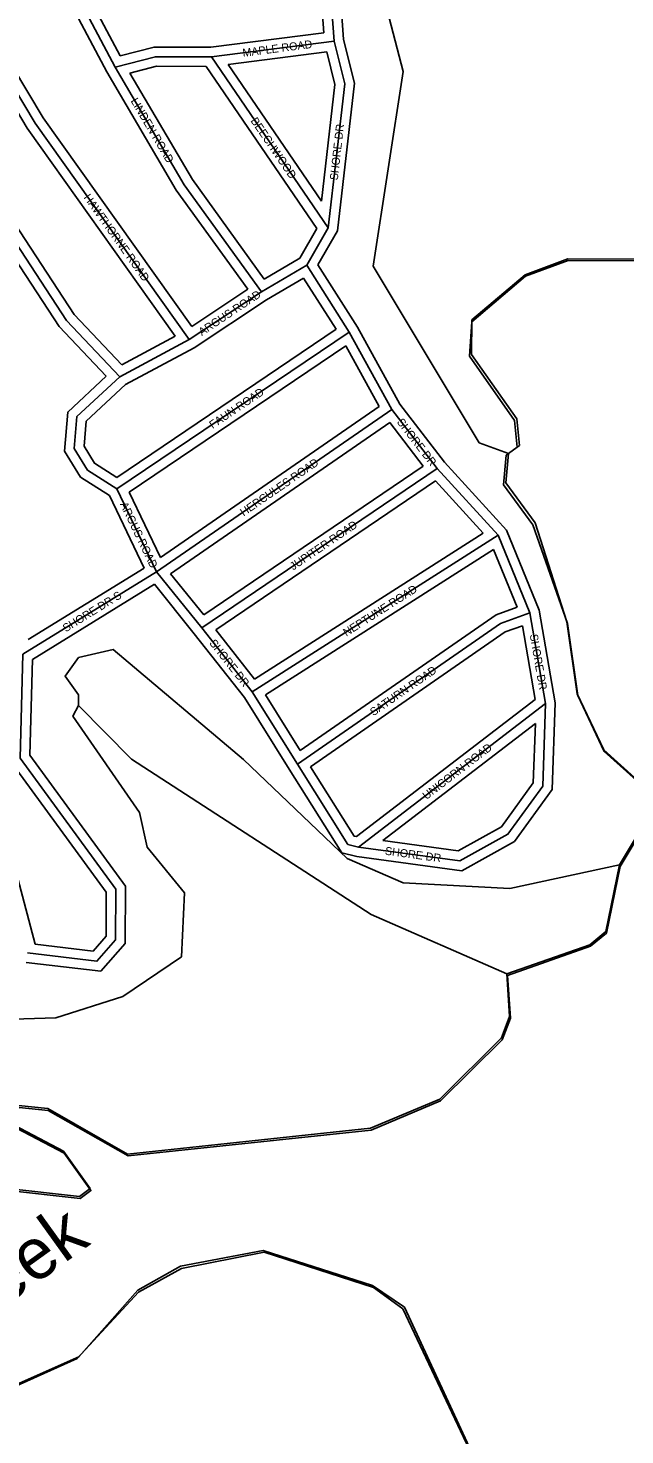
# Model space of a CAD drawing. Extents: x 418523 to 616617, y 1878279 to 2196743.
# Drawn here: x 557725 to 559590, y 1997576 to 2001970 of the extents above; entities that cross this region are included whole.
import ezdxf

# ---------------------------------------------------------------- set-up
doc = ezdxf.new("R2010")
doc.units = 0
for name, color, linetype in [('Level 31', 7, 'Continuous'), ('Level 32', 7, 'Continuous'), ('Level 34', 7, 'Continuous'), ('Level 41', 7, 'Continuous'), ('Level 5', 7, 'Continuous'), ('Level 7', 7, 'Continuous'), ('Level 8', 7, 'Continuous')]:
    doc.layers.add(name, color=color, linetype=linetype)

msp = doc.modelspace()

# ---------------------------------------------------------------- linework, layer by layer
at = {"layer": 'Level 31'}
for p, q in [((558681.308, 2001929.98), (558665.395, 2002146.762)), ((557997.504, 2001848.527), (557873.206, 2002082.329)), ((558297.849, 2001880.816), (558681.308, 2001929.98)), ((558663.27, 2001346.356), (558297.849, 2001880.816)), ((558596.059, 2001229.8), (558663.27, 2001346.356)), ((558454.109, 2001146.901), (558596.059, 2001229.8)), ((558728.991, 2001021.071), (558596.059, 2001229.8)), ((558228.909, 2000997.311), (558454.109, 2001146.901)), ((558002.544, 2000531.341), (558728.991, 2001021.071)), ((558011.724, 2000881.521), (558228.909, 2000997.311)), ((558861.836, 2000778.885), (558728.991, 2001021.071)), ((558126.779, 2000272.448), (558861.836, 2000778.885)), ((559003.082, 2000595.226), (558861.836, 2000778.885)), ((558268.046, 2000097.151), (559003.082, 2000595.226)), ((559194.043, 2000386.344), (559003.082, 2000595.226)), ((558126.779, 2000272.448), (558002.544, 2000531.341)), ((558425.735, 1999896.718), (559194.043, 2000386.344)), ((559293.6, 2000144.248), (559194.043, 2000386.344)), ((557709.134, 2000015.006), (558126.779, 2000272.448)), ((558268.046, 2000097.151), (558126.779, 2000272.448)), ((559342.634, 1999860.829), (559293.6, 2000144.248)), ((558425.735, 1999896.718), (558268.046, 2000097.151)), ((558566.869, 1999671.238), (558425.735, 1999896.718)), ((558758.017, 1999412.169), (559342.634, 1999860.829))]:
    msp.add_line(p, q, dxfattribs=at)
for points in [[(558228.909, 2000997.311), (557747.189, 2001673.915), (557647.446, 2001841.101), (557631.518, 2002049.521)], [(558011.724, 2000881.521), (557845.413, 2001056.886), (557413.753, 2001716.632), (557372.686, 2002008.397)], [(558663.27, 2001346.356), (558714.561, 2001796.428), (558681.308, 2001929.98)], [(557997.504, 2001848.527), (558122.831, 2001881.284), (558297.849, 2001880.816)], [(558454.109, 2001146.901), (558213.394, 2001481.018), (557997.504, 2001848.527)], [(558002.544, 2000531.341), (557910.749, 2000589.773), (557869.391, 2000656.797), (557877.903, 2000756.781), (558011.724, 2000881.521)], [(558566.869, 1999671.238), (559201.877, 2000111.034), (559293.6, 2000144.248)], [(557723.438, 1999081.457), (557940.257, 1999055.783), (557998.779, 1999122.54), (557999.202, 1999280.729), (557700.019, 1999689.92), (557709.134, 2000015.006)], [(558758.017, 1999412.169), (559074.671, 1999369.508), (559224.871, 1999452.388), (559333.709, 1999602.291), (559342.634, 1999860.829)], [(558758.017, 1999412.169), (558724.746, 1999420.621), (558566.869, 1999671.238)]]:
    msp.add_lwpolyline(points, dxfattribs=at)
at = {"layer": 'Level 32'}
for p, q in [((558711.04, 2001934.736), (558695.249, 2002149.885)), ((558649.308, 2001956.122), (558637.45, 2002117.669)), ((557971.314, 2001833.881), (557856.53, 2002049.789)), ((558012.862, 2001883.549), (557920.217, 2002057.813)), ((558295.974, 2001910.821), (558649.308, 2001956.122)), ((558350.276, 2001857.291), (558658.646, 2001896.827)), ((558627.857, 2001344.996), (558281.989, 2001850.857)), ((558642.583, 2001429.769), (558350.277, 2001857.291)), ((558574.05, 2001251.688), (558627.856, 2001344.997)), ((558631.137, 2001230.571), (558692.374, 2001336.766)), ((558462.518, 2001186.552), (558574.051, 2001251.688)), ((558754.824, 2001036.357), (558631.137, 2001230.571)), ((558469.988, 2001121.431), (558586.263, 2001189.335)), ((558687.987, 2001029.607), (558586.263, 2001189.335)), ((558236.504, 2001038.371), (558411.553, 2001154.647)), ((558244.303, 2000971.517), (558469.988, 2001121.431)), ((558887.029, 2000795.34), (558754.824, 2001036.357)), ((558002.072, 2000567.204), (558687.986, 2001029.607)), ((558017.771, 2000918.741), (558184.669, 2001007.721)), ((558029.306, 2000856.896), (558244.303, 2000971.518)), ((558040.805, 2000520.952), (558718.501, 2000977.816)), ((558822.502, 2000788.215), (558718.501, 2000977.816)), ((558138.649, 2000317.056), (558822.501, 2000788.215)), ((559026.086, 2000614.526), (558887.029, 2000795.34)), ((558170.433, 2000266.091), (558855.413, 2000738.026)), ((558959.879, 2000602.19), (558855.413, 2000738.026)), ((558274.078, 2000137.476), (558959.88, 2000602.19)), ((559219.769, 2000402.666), (559026.086, 2000614.526)), ((558311.543, 2000090.384), (558998.441, 2000555.84)), ((559147.809, 2000392.453), (558998.441, 2000555.84)), ((558088.049, 2000283.816), (557979.205, 2000510.635)), ((558138.649, 2000317.056), (558040.805, 2000520.952)), ((558432.519, 1999936.615), (559147.809, 2000392.453)), ((559322.601, 2000152.61), (559219.769, 2000402.666)), ((558466.954, 1999887.41), (559179.933, 2000341.776)), ((559253.948, 2000161.795), (559179.934, 2000341.776)), ((557725.268, 2000060.192), (558088.049, 2000283.816)), ((558274.079, 2000137.476), (558170.433, 2000266.09)), ((557738.669, 1999997.969), (558120.013, 2000233.034)), ((558244.469, 2000078.6), (558120.013, 2000233.034)), ((559372.725, 1999862.889), (559322.601, 2000152.608)), ((558401.161, 1999879.433), (558244.469, 2000078.6)), ((558432.519, 1999936.615), (558311.542, 2000090.384)), ((559309.982, 1999873.586), (559270.144, 2000103.846)), ((558541.44, 1999655.321), (558401.161, 1999879.434)), ((558575.626, 1999713.794), (558466.954, 1999887.41)), ((558751.298, 1999444.828), (559309.982, 1999873.586)), ((558833.491, 1999432.271), (559310.459, 1999798.317))]:
    msp.add_line(p, q, dxfattribs=at)
for points in [[(558184.669, 2001007.721), (557722.047, 2001657.502), (557618.069, 2001831.786), (557604.085, 2002014.785)], [(558236.504, 2001038.371), (557772.333, 2001690.327), (557676.823, 2001850.417), (557663.589, 2002023.597)], [(557969.134, 2000882.831), (557821.787, 2001038.201), (557384.979, 2001705.815), (557347.789, 2001970.039)], [(558017.77, 2000918.741), (557869.039, 2001075.571), (557442.527, 2001727.45), (557406.502, 2001983.392)], [(558012.862, 2001883.549), (558119.014, 2001911.295), (558295.974, 2001910.821)], [(558692.374, 2001336.766), (558744.983, 2001798.416), (558711.04, 2001934.736)], [(558642.583, 2001429.769), (558684.14, 2001794.439), (558658.647, 2001896.827)], [(558411.552, 2001154.647), (558188.235, 2001464.616), (557971.314, 2001833.881)], [(558043.459, 2001829.529), (558126.647, 2001851.274), (558281.99, 2001850.857)], [(558462.518, 2001186.552), (558238.553, 2001497.419), (558043.459, 2001829.529)], [(557979.205, 2000510.635), (557888.832, 2000568.161), (557838.658, 2000649.472), (557848.991, 2000770.843), (557969.134, 2000882.831)], [(558002.072, 2000567.203), (557932.665, 2000611.386), (557900.124, 2000664.121), (557906.814, 2000742.717), (558029.306, 2000856.896)], [(557747.209, 1999108.852), (557534.808, 1999909.489), (557510.499, 1999925.667), (557462.621, 2000127.54), (557413.484, 2000209.721), (557401.563, 2000294.138)], [(558575.626, 1999713.794), (559187.999, 2000137.915), (559253.947, 2000161.796)], [(558607.563, 1999662.926), (559215.755, 2000084.152), (559270.144, 2000103.846)], [(557747.209, 1999108.852), (557928.105, 1999087.432), (557968.808, 1999133.863), (557969.174, 1999270.968), (557669.743, 1999680.5), (557678.993, 2000010.381)], [(557718.769, 1999051.799), (557952.409, 1999024.135), (558028.749, 1999111.216), (558029.229, 1999290.491), (557730.295, 1999699.341), (557738.669, 1999997.969)], [(558752.303, 1999382.666), (559080.488, 1999338.452), (559245.219, 1999429.351), (559363.376, 1999592.088), (559372.725, 1999862.889)], [(558833.491, 1999432.271), (559068.854, 1999400.564), (559204.523, 1999475.425), (559304.043, 1999612.494), (559310.459, 1999798.317)], [(558752.304, 1999382.666), (558705.748, 1999394.493), (558541.486, 1999655.247)], [(558751.299, 1999444.828), (558743.744, 1999446.748), (558607.564, 1999662.926)]]:
    msp.add_lwpolyline(points, dxfattribs=at)
at = {"layer": 'Level 5'}
for points in [[(559226.923, 2000641.866), (559260.373, 2000666.776), (559252.291, 2000750.148), (559111.234, 2000950.671), (559111.552, 2001059.043), (559278.744, 2001200.239), (559412.286, 2001249.831), (559637.371, 2001249.085)], [(559572.914, 1999356.93), (559673.503, 1999523.325), (559673.662, 1999581.676), (559524.066, 1999715.558), (559441.261, 1999890.911), (559408.626, 2000116.096), (559309.608, 2000424.861), (559218.294, 2000550.203), (559226.923, 2000641.866)], [(559221.671, 1999016.278), (558797.108, 1999201.056), (558048.401, 1999686.978), (557882.224, 1999854.261)], [(559221.671, 1999016.278), (559480.395, 1999107.163), (559530.546, 1999148.685), (559572.914, 1999356.93)], [(559012.023, 1998625.156), (559204.344, 1998816.273), (559229.584, 1998882.865), (559221.671, 1999016.278)], [(557427.27, 1998371.861), (557885.602, 1998320.345), (557919.042, 1998345.256), (557836.038, 1998462.227), (557644.632, 1998562.877), (557694.782, 1998604.399), (557786.444, 1998595.77), (558036.083, 1998453.23), (558794.949, 1998534.141), (559012.023, 1998625.156)], [(558901.532, 1997975.28), (558801.719, 1998042.27), (558460.289, 1998151.748), (558201.703, 1998102.584), (558068.051, 1998027.981), (557884, 1997820.163), (557641.887, 1997712.578), (557515.999, 1997454.571), (557424.038, 1997371.497), (557373.459, 1997196.602), (557281.529, 1997130.21), (557073.024, 1997097.516), (556897.701, 1997023.072), (556689.326, 1997032.07), (556622.764, 1997065.64), (556539.959, 1997240.963), (556297.845, 1997133.377), (556206.273, 1997167.017), (556122.682, 1997100.585), (555996.952, 1996892.598), (555929.634, 1996701.063)], [(559298.897, 1997115.335), (558901.532, 1997975.28)]]:
    msp.add_lwpolyline(points, dxfattribs=at)
at = {"layer": 'Level 7'}
for points in [[(559226.923, 2000641.866), (559135.329, 2000675.505), (558803.662, 2001226.783), (558897.324, 2001835.049), (558814.976, 2002152.085), (558790.979, 2002460.601), (558749.458, 2002510.782), (558742.689, 2002994.293), (558667.956, 2003086.255), (558727.123, 2003344.481), (558735.92, 2003486.165), (558520.478, 2003887.031), (558387.453, 2003995.832), (557996.329, 2004213.812), (557746.572, 2004314.671), (557389.575, 2004766.007)], [(559572.914, 1999356.93), (559230.887, 1999283.014), (558897.469, 1999300.761), (558722.663, 1999376.38), (558398.529, 1999685.873), (557991.154, 2000028.966), (557882.722, 2000004.314), (557840.842, 1999946.092), (557882.324, 1999887.611), (557882.224, 1999854.261)], [(557427.27, 1998371.861), (557352.825, 1998555.494), (557362.01, 1998813.89), (557428.901, 1998880.352), (557495.682, 1998905.163), (557578.954, 1998871.554), (557812.37, 1998879.137), (558021.004, 1998945.141), (558204.796, 1999069.596), (558213.793, 1999269.641), (558097.538, 1999411.723), (558072.885, 1999520.185), (557865.454, 1999820.949), (557882.224, 1999854.261)]]:
    msp.add_lwpolyline(points, dxfattribs=at)
at = {"layer": 'Level 8'}
for points in [[(559638.371, 2001243.304), (559413.366, 2001244.301), (559279.364, 2001195.299), (559112.362, 2001053.293), (559104.364, 2000945.291), (559245.371, 2000744.288), (559253.373, 2000661.286), (559219.372, 2000636.285), (559211.374, 2000544.283), (559302.378, 2000419.281), (559410.386, 2000110.276), (559443.391, 1999885.271), (559525.396, 1999710.267), (559675.402, 1999576.266)], [(559675.403, 1999518.265), (559575.404, 1999351.26), (559532.406, 1999143.255), (559482.406, 1999102.253), (559223.401, 1999011.248), (559232.404, 1998877.245), (559206.404, 1998810.243), (559014.404, 1998619.236), (558797.399, 1998528.231), (558038.383, 1998447.22), (557788.374, 1998589.22), (557697.373, 1998598.219), (557647.372, 1998556.217), (557838.379, 1998456.217), (557921.382, 1998339.216), (557888.382, 1998314.215), (557429.37, 1998365.211), (557154.365, 1998291.205), (556878.365, 1997925.193), (556661.362, 1997809.188), (556394.359, 1997601.18), (556177.355, 1997518.175)], [(557510.389, 1997448.19), (557636.387, 1997706.197), (557878.39, 1997814.203), (558070.391, 1998022.211), (558204.394, 1998096.214), (558463.399, 1998146.218), (558804.409, 1998036.22), (558896.412, 1997969.22), (559302.437, 1997110.205)]]:
    msp.add_lwpolyline(points, dxfattribs=at)

# ---------------------------------------------------------------- texts
at = {"layer": 'Level 34'}
for s, rotation, p in [('MAPLE ROAD', 7.305278, (558396.977, 2001880.925)), ('LINDEN ROAD', 300.430867, (558044.897, 2001743.172)), ('BEECHWOOD', 304.360317, (558419.311, 2001681.021)), ('SHORE DR', 83.497547, (558692.72, 2001494.402)), ('HAWTHORNE ROAD', 305.448625, (557897.583, 2001441.13)), ('ARGUS ROAD', 33.593378, (558268.144, 2001008.367)), ('FAUN ROAD', 33.984722, (558301.849, 2000718.042)), ('SHORE DR', 307.561719, (558876.181, 2000739.731)), ('HERCULES ROAD', 34.565097, (558398.69, 2000444.611)), ('ARGUS ROAD', 295.634153, (558011.696, 2000483.381)), ('JUPITER ROAD', 34.121542, (558553.793, 2000275.683)), ('SHORE DR S', 31.649397, (557842.874, 2000082.764)), ('NEPTUNE ROAD', 32.507667, (558719.79, 2000069.294)), ('SHORE DR', 279.814522, (559292.834, 2000075.358)), ('SHORE DR', 308.192642, (558290.035, 2000048.986)), ('SATURN ROAD', 34.705083, (558804.49, 1999820.608)), ('UNICORN ROAD', 37.503386, (558969.859, 1999558.99)), ('SHORE DR', 352.326411, (558839.293, 1999388.607))]:
    msp.add_text(s, height=25, rotation=rotation, dxfattribs=at).set_placement(p)
at = {"layer": 'Level 41'}
msp.add_text('Moultrie Creek', height=160, rotation=35.748917, dxfattribs=at).set_placement((556794.794, 1997360.196))

doc.saveas('drawing.dxf')
